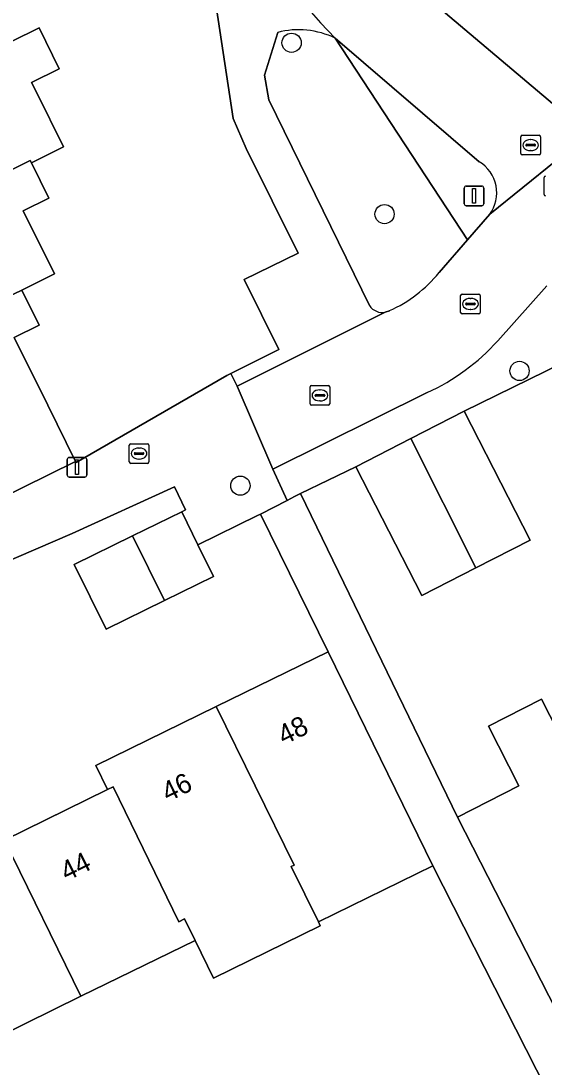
# Model space of a CAD drawing. Extents: x 157793 to 159380, y 380877 to 382313.
# Drawn here: x 158504.4 to 158530.9, y 381605.4 to 381658.6 of the extents above; entities that cross this region are included whole.
import ezdxf

# ---------------------------------------------------------------- set-up
doc = ezdxf.new("R2010")
doc.units = 0
for name, color, linetype in [('IMGEO_Boom', 7, 'Continuous'), ('IMGEO_Erf', 7, 'Continuous'), ('IMGEO_Groenvoorziening', 7, 'Continuous'), ('IMGEO_Kolk', 7, 'Continuous'), ('IMGEO_Lichtmast', 7, 'Continuous'), ('IMGEO_Pand', 7, 'Continuous'), ('IMGEO_Pand_nummerreeks', 7, 'Continuous'), ('IMGEO_Rijbaan_lokaal_open', 7, 'Continuous'), ('IMGEO_Rioolput', 7, 'Continuous'), ('IMGEO_Voetpad_open', 7, 'Continuous')]:
    doc.layers.add(name, color=color, linetype=linetype)

msp = doc.modelspace()

# ---------------------------------------------------------------- linework, layer by layer
at = {"layer": 'IMGEO_Boom'}
for centre in [(158518.107, 381657.503), (158522.832, 381648.794), (158529.691, 381640.822), (158515.505, 381634.99)]:
    msp.add_circle(centre, 0.489, dxfattribs=at)
at = {"layer": 'IMGEO_Erf'}
for points in [[(158503.882, 381657.576), (158505.272, 381658.266), (158506.303, 381656.184), (158504.898, 381655.487), (158505.141, 381654.997), (158506.524, 381652.208), (158504.887, 381651.396), (158505.773, 381649.609), (158504.474, 381648.965), (158506.064, 381645.756), (158504.394, 381644.928), (158505.276, 381643.149), (158504.013, 381642.522), (158505.719, 381639.081), (158507.134, 381636.227), (158507.165, 381636.164), (158514.819, 381640.588), (158515.024, 381640.69), (158517.467, 381641.908), (158515.705, 381645.463), (158518.434, 381646.817), (158515.801, 381652.128), (158515.132, 381653.662), (158513.41, 381665.069)], [(158532.655, 381641.604), (158526.883, 381638.774), (158530.233, 381632.223), (158527.477, 381630.814), (158524.718, 381629.403), (158521.368, 381635.954), (158518.561, 381634.595), (158526.533, 381618.131), (158529.659, 381619.729), (158528.112, 381622.757), (158530.81, 381624.137), (158533.318, 381619.232)], [(158503.513, 381616.965), (158508.757, 381619.55), (158508.164, 381620.759), (158514.283, 381623.759), (158519.958, 381626.542), (158516.533, 381633.547), (158516.376, 381633.466), (158513.349, 381631.986), (158514.142, 381630.369), (158511.645, 381629.145), (158508.683, 381627.693), (158507.066, 381630.99), (158510.029, 381632.443), (158512.525, 381633.666), (158512.72, 381633.759), (158512.149, 381634.935), (158506.964, 381632.552), (158499.549, 381629.377)]]:
    msp.add_lwpolyline(points, dxfattribs=at)
msp.add_lwpolyline([(158525.289, 381615.669), (158519.472, 381612.817), (158519.567, 381612.623), (158514.139, 381609.961), (158513.2, 381611.876), (158507.398, 381609.032), (158501.716, 381606.247), (158500, 381605.406), (158496.031, 381603.46), (158490.348, 381600.675), (158492.073, 381597.152), (158486.39, 381594.365), (158484.664, 381597.888), (158478.927, 381595.076), (158477.87, 381597.233), (158472.015, 381594.365), (158466.553, 381591.689), (158460.869, 381588.905), (158455.19, 381586.123), (158461.816, 381572.634), (158461.844, 381572.393), (158487.458, 381583.323), (158491.241, 381584.832), (158532.123, 381602.188)], close=True, dxfattribs=at)
at = {"layer": 'IMGEO_Groenvoorziening'}
for points in [[(158517.401, 381658.033), (158516.729, 381655.854), (158516.957, 381654.609), (158522.067, 381644.143)], [(158525.602, 381645.818), (158527.043, 381647.479), (158520.324, 381657.737)], [(158527.645, 381651.457), (158520.324, 381657.737), (158527.043, 381647.479), (158528.175, 381648.784)], [(158522.869, 381643.81), (158523.078, 381643.886)]]:
    msp.add_lwpolyline(points, dxfattribs=at)
for centre, radius, start, end in [((158518.456, 381653.875), 4.29, 64.1921, 104.2431), ((158526.691, 381649.879), 1.844, 323.5835, 58.8467), ((158520.336, 381650.083), 6.776, 293.8678, 320.9968), ((158522.713, 381644.566), 0.772, 213.2414, 281.661)]:
    msp.add_arc(centre, radius, start, end, dxfattribs=at)
at = {"layer": 'IMGEO_Kolk'}
for p, q in [((158529.756, 381651.874), (158529.756, 381652.726)), ((158529.831, 381652.8), (158530.683, 381652.8)), ((158530.015, 381652.294), (158530.015, 381652.306)), ((158530.058, 381652.343), (158530.456, 381652.343)), ((158530.244, 381652.58), (158530.269, 381652.58)), ((158530.499, 381652.306), (158530.499, 381652.294)), ((158530.757, 381652.726), (158530.757, 381651.874)), ((158530.683, 381651.8), (158529.831, 381651.8)), ((158530.453, 381652.257), (158530.055, 381652.257)), ((158530.267, 381652.02), (158530.242, 381652.02)), ((158526.697, 381643.801), (158526.697, 381644.653)), ((158526.772, 381644.727), (158527.624, 381644.727)), ((158527.185, 381644.507), (158527.21, 381644.507)), ((158527.698, 381644.653), (158527.698, 381643.801)), ((158526.956, 381644.221), (158526.956, 381644.233)), ((158527.394, 381644.184), (158526.996, 381644.184)), ((158526.999, 381644.27), (158527.397, 381644.27)), ((158527.208, 381643.947), (158527.183, 381643.947)), ((158527.44, 381644.233), (158527.44, 381644.221)), ((158527.624, 381643.727), (158526.772, 381643.727)), ((158519.121, 381640.081), (158519.973, 381640.081)), ((158519.046, 381639.155), (158519.046, 381640.007)), ((158519.305, 381639.575), (158519.305, 381639.587)), ((158519.348, 381639.624), (158519.746, 381639.624)), ((158519.534, 381639.861), (158519.559, 381639.861)), ((158519.789, 381639.587), (158519.789, 381639.575)), ((158520.047, 381640.007), (158520.047, 381639.155)), ((158519.973, 381639.081), (158519.121, 381639.081)), ((158519.743, 381639.538), (158519.345, 381639.538)), ((158519.557, 381639.301), (158519.532, 381639.301)), ((158509.857, 381636.198), (158509.857, 381637.05)), ((158509.932, 381637.124), (158510.784, 381637.124)), ((158510.345, 381636.904), (158510.37, 381636.904)), ((158510.858, 381637.05), (158510.858, 381636.198)), ((158510.116, 381636.618), (158510.116, 381636.63)), ((158510.554, 381636.581), (158510.156, 381636.581)), ((158510.159, 381636.667), (158510.557, 381636.667)), ((158510.6, 381636.63), (158510.6, 381636.618)), ((158510.784, 381636.124), (158509.932, 381636.124)), ((158510.368, 381636.344), (158510.343, 381636.344))]:
    msp.add_line(p, q, dxfattribs=at)
for points in [[(158529.756, 381651.874), (158529.756, 381652.726)], [(158529.831, 381652.8), (158530.683, 381652.8)], [(158530.757, 381652.726), (158530.757, 381651.874)], [(158530.683, 381651.8), (158529.831, 381651.8)], [(158526.697, 381643.801), (158526.697, 381644.653)], [(158526.772, 381644.727), (158527.624, 381644.727)], [(158527.698, 381644.653), (158527.698, 381643.801)], [(158527.624, 381643.727), (158526.772, 381643.727)], [(158519.121, 381640.081), (158519.973, 381640.081)], [(158519.046, 381639.155), (158519.046, 381640.007)], [(158520.047, 381640.007), (158520.047, 381639.155)], [(158519.973, 381639.081), (158519.121, 381639.081)], [(158509.857, 381636.198), (158509.857, 381637.05)], [(158509.932, 381637.124), (158510.784, 381637.124)], [(158510.858, 381637.05), (158510.858, 381636.198)], [(158510.784, 381636.124), (158509.932, 381636.124)]]:
    msp.add_lwpolyline(points, dxfattribs=at)
for centre, radius, start, end in [((158529.833, 381652.724), 0.0765, 91.552, 178.448), ((158529.833, 381652.724), 0.0765, 91.552, 178.448), ((158530.055, 381652.303), 0.0403, 85.8775, 175.7526), ((158530.46, 381652.305), 0.0386, 1.7309, 96.639), ((158530.681, 381652.724), 0.0765, 1.552, 88.448), ((158530.681, 381652.724), 0.0765, 1.552, 88.448), ((158529.833, 381651.876), 0.0765, 181.552, 268.448), ((158529.833, 381651.876), 0.0765, 181.552, 268.448), ((158530.052, 381652.293), 0.0366, 178.938, 274.7102), ((158530.456, 381652.3), 0.043, 264.8664, 352.4533), ((158530.681, 381651.876), 0.0765, 271.552, 358.448), ((158530.681, 381651.876), 0.0765, 271.552, 358.448), ((158526.774, 381644.651), 0.0765, 91.552, 178.448), ((158526.774, 381644.651), 0.0765, 91.552, 178.448), ((158527.622, 381644.651), 0.0765, 1.552, 88.448), ((158527.622, 381644.651), 0.0765, 1.552, 88.448), ((158526.774, 381643.803), 0.0765, 181.552, 268.448), ((158526.774, 381643.803), 0.0765, 181.552, 268.448), ((158526.996, 381644.23), 0.0403, 85.8775, 175.7526), ((158526.993, 381644.22), 0.0366, 178.938, 274.7102), ((158527.397, 381644.227), 0.043, 264.8664, 352.4533), ((158527.401, 381644.232), 0.0386, 1.7309, 96.639), ((158527.622, 381643.803), 0.0765, 271.552, 358.448), ((158527.622, 381643.803), 0.0765, 271.552, 358.448), ((158519.123, 381640.005), 0.0765, 91.552, 178.448), ((158519.123, 381640.005), 0.0765, 91.552, 178.448), ((158519.971, 381640.005), 0.0765, 1.552, 88.448), ((158519.971, 381640.005), 0.0765, 1.552, 88.448), ((158519.345, 381639.584), 0.0403, 85.8775, 175.7526), ((158519.342, 381639.574), 0.0366, 178.938, 274.7102), ((158519.746, 381639.581), 0.043, 264.8664, 352.4533), ((158519.75, 381639.586), 0.0386, 1.7309, 96.639), ((158519.123, 381639.157), 0.0765, 181.552, 268.448), ((158519.123, 381639.157), 0.0765, 181.552, 268.448), ((158519.971, 381639.157), 0.0765, 271.552, 358.448), ((158519.971, 381639.157), 0.0765, 271.552, 358.448), ((158509.934, 381637.048), 0.0765, 91.552, 178.448), ((158509.934, 381637.048), 0.0765, 91.552, 178.448), ((158510.782, 381637.048), 0.0765, 1.552, 88.448), ((158510.782, 381637.048), 0.0765, 1.552, 88.448), ((158510.156, 381636.627), 0.0403, 85.8775, 175.7526), ((158510.153, 381636.617), 0.0366, 178.938, 274.7102), ((158510.557, 381636.624), 0.043, 264.8664, 352.4533), ((158510.561, 381636.629), 0.0386, 1.7309, 96.639), ((158509.934, 381636.2), 0.0765, 181.552, 268.448), ((158509.934, 381636.2), 0.0765, 181.552, 268.448), ((158510.782, 381636.2), 0.0765, 271.552, 358.448), ((158510.782, 381636.2), 0.0765, 271.552, 358.448)]:
    msp.add_arc(centre, radius, start, end, dxfattribs=at)
for centre, major_axis, ratio, start_param, end_param in [((158530.243, 381652.3), (-0.387, 0.002), 0.722429, 4.712389, 7.853982), ((158530.268, 381652.3), (-0.39, 0.002), 0.717154, 1.570796, 4.712389), ((158527.184, 381644.227), (-0.387, 0.002), 0.722429, 4.712389, 7.853982), ((158527.209, 381644.227), (-0.39, 0.002), 0.717154, 1.570796, 4.712389), ((158519.533, 381639.581), (-0.387, 0.002), 0.722429, 4.712389, 7.853982), ((158519.558, 381639.581), (-0.39, 0.002), 0.717154, 1.570796, 4.712389), ((158510.344, 381636.624), (-0.387, 0.002), 0.722429, 4.712389, 7.853982), ((158510.369, 381636.624), (-0.39, 0.002), 0.717154, 1.570796, 4.712389)]:
    msp.add_ellipse(centre, major_axis=major_axis, ratio=ratio, start_param=start_param, end_param=end_param, dxfattribs=at)
at = {"layer": 'IMGEO_Lichtmast'}
for p, q in [((158526.978, 381650.22), (158527.768, 381650.22)), ((158527.768, 381650.22), (158526.978, 381650.22)), ((158526.878, 381649.32), (158526.878, 381650.12)), ((158526.878, 381650.12), (158526.878, 381649.32)), ((158527.868, 381650.12), (158527.868, 381649.32)), ((158527.868, 381649.32), (158527.868, 381650.12)), ((158527.768, 381649.22), (158526.978, 381649.22)), ((158526.978, 381649.22), (158527.768, 381649.22)), ((158506.81, 381636.426), (158507.6, 381636.426)), ((158507.6, 381636.426), (158506.81, 381636.426)), ((158506.71, 381635.526), (158506.71, 381636.326)), ((158506.71, 381636.326), (158506.71, 381635.526)), ((158507.7, 381636.326), (158507.7, 381635.526)), ((158507.7, 381635.526), (158507.7, 381636.326)), ((158507.6, 381635.426), (158506.81, 381635.426)), ((158506.81, 381635.426), (158507.6, 381635.426))]:
    msp.add_line(p, q, dxfattribs=at)
for points in [[(158527.298, 381650.095), (158527.448, 381650.095), (158527.448, 381649.345), (158527.298, 381649.345), (158527.298, 381650.095)], [(158507.13, 381636.301), (158507.28, 381636.301), (158507.28, 381635.551), (158507.13, 381635.551), (158507.13, 381636.301)]]:
    msp.add_lwpolyline(points, dxfattribs=at)
for centre, start, end in [((158526.978, 381650.12), 90, 180), ((158526.978, 381650.12), 90, 180), ((158527.768, 381650.12), 0, 90), ((158527.768, 381650.12), 360, 90), ((158526.978, 381649.32), 180, 270), ((158526.978, 381649.32), 180, 270), ((158527.768, 381649.32), 270, 0), ((158527.768, 381649.32), 270, 0), ((158506.81, 381636.326), 90, 180), ((158506.81, 381636.326), 90, 180), ((158507.6, 381636.326), 0, 90), ((158507.6, 381636.326), 360, 90), ((158506.81, 381635.526), 180, 270), ((158506.81, 381635.526), 180, 270), ((158507.6, 381635.526), 270, 0), ((158507.6, 381635.526), 270, 0)]:
    msp.add_arc(centre, 0.1, start, end, dxfattribs=at)
at = {"layer": 'IMGEO_Pand'}
for points in [[(158498.443, 381648.346), (158500, 381649.118), (158504.829, 381651.512), (158504.887, 381651.396), (158506.524, 381652.208), (158505.141, 381654.997), (158504.898, 381655.487), (158506.303, 381656.184), (158505.272, 381658.266), (158503.882, 381657.576), (158500, 381655.653), (158495.843, 381653.591)], [(158504.887, 381651.396), (158504.829, 381651.512), (158500, 381649.118), (158498.443, 381648.346), (158495.652, 381646.913), (158495.423, 381646.799), (158497.924, 381641.823), (158500, 381642.819), (158504.394, 381644.928), (158506.064, 381645.756), (158504.474, 381648.965), (158505.773, 381649.609)], [(158504.013, 381642.522), (158505.276, 381643.149), (158504.394, 381644.928), (158500, 381642.819), (158497.924, 381641.823), (158495.421, 381640.591), (158495.477, 381640.479), (158495.1, 381640.292), (158495.446, 381639.595), (158497.667, 381635.115), (158499.082, 381632.261), (158507.134, 381636.227), (158505.719, 381639.081)], [(158524.164, 381637.384), (158527.477, 381630.814), (158530.233, 381632.223), (158526.883, 381638.774)], [(158524.164, 381637.384), (158521.368, 381635.954), (158524.718, 381629.403), (158527.477, 381630.814)], [(158510.029, 381632.443), (158511.645, 381629.145), (158514.142, 381630.369), (158513.349, 381631.986), (158512.525, 381633.666)], [(158510.029, 381632.443), (158507.066, 381630.99), (158508.683, 381627.693), (158511.645, 381629.145)], [(158501.716, 381606.247), (158507.398, 381609.032), (158503.513, 381616.965), (158503.393, 381616.906), (158500.099, 381623.452), (158500.289, 381623.546), (158500, 381624.136), (158498.662, 381626.867), (158495.654, 381625.36), (158497.35, 381622.047), (158500, 381616.872), (158500.487, 381617.107), (158501.155, 381615.804), (158500, 381615.234), (158497.836, 381614.167), (158500, 381609.749)], [(158514.283, 381623.759), (158518.233, 381615.695), (158518.094, 381615.627), (158519.472, 381612.817), (158525.289, 381615.669), (158519.958, 381626.542)], [(158537.344, 381611.249), (158533.318, 381619.232), (158530.81, 381624.137), (158528.112, 381622.757), (158529.659, 381619.729), (158526.533, 381618.131), (158531.563, 381608.292)], [(158514.283, 381623.759), (158508.164, 381620.759), (158508.757, 381619.55), (158509.034, 381619.686), (158512.38, 381612.825), (158512.666, 381612.965), (158513.2, 381611.876), (158514.139, 381609.961), (158519.567, 381612.623), (158519.472, 381612.817), (158518.094, 381615.627), (158518.233, 381615.695)], [(158508.757, 381619.55), (158503.513, 381616.965), (158507.398, 381609.032), (158513.2, 381611.876), (158512.666, 381612.965), (158512.38, 381612.825), (158509.034, 381619.686)]]:
    msp.add_lwpolyline(points, close=True, dxfattribs=at)
at = {"layer": 'IMGEO_Rijbaan_lokaal_open'}
for points in [[(158552.256, 381656.931), (158550.084, 381661.158), (158535.797, 381654.139), (158533.205, 381652.851), (158528.175, 381648.784), (158527.043, 381647.479), (158525.602, 381645.818)], [(158528.175, 381648.784), (158533.205, 381652.851), (158524.845, 381659.945)], [(158520.324, 381657.737), (158527.645, 381651.457)], [(158528.584, 381642.351), (158531.081, 381645.156)], [(158523.078, 381643.886), (158522.869, 381643.81), (158515.344, 381640.042), (158517.161, 381635.832), (158525.004, 381639.718)]]:
    msp.add_lwpolyline(points, dxfattribs=at)
for centre, radius, start, end in [((158540.542, 381677.905), 28.557, 207.6097, 224.9281), ((158526.691, 381649.879), 1.844, 323.5835, 58.8467), ((158520.336, 381650.083), 6.776, 293.8678, 320.9968), ((158520.254, 381649.927), 11.26, 294.9526, 317.7145)]:
    msp.add_arc(centre, radius, start, end, dxfattribs=at)
at = {"layer": 'IMGEO_Rioolput'}
msp.add_line((158530.937, 381649.798), (158530.937, 381650.65), dxfattribs=at)
msp.add_lwpolyline([(158530.937, 381649.798), (158530.937, 381650.65)], dxfattribs=at)
for centre, start, end in [((158531.014, 381650.648), 91.552, 178.448), ((158531.014, 381650.648), 91.552, 178.448), ((158531.014, 381649.8), 181.552, 268.448), ((158531.014, 381649.8), 181.552, 268.448)]:
    msp.add_arc(centre, 0.0765, start, end, dxfattribs=at)
at = {"layer": 'IMGEO_Voetpad_open'}
for points in [[(158515.237, 381664.67), (158503.022, 381689.101), (158501.78, 381688.483), (158501.883, 381688.275), (158513.41, 381665.069), (158515.132, 381653.662), (158515.801, 381652.128), (158518.434, 381646.817), (158515.705, 381645.463), (158517.467, 381641.908), (158515.024, 381640.69), (158515.344, 381640.042), (158522.869, 381643.81)], [(158524.845, 381659.945), (158533.205, 381652.851), (158535.797, 381654.139), (158533.194, 381659.253)], [(158522.067, 381644.143), (158516.957, 381654.609), (158516.729, 381655.854), (158517.401, 381658.033)], [(158531.081, 381645.156), (158528.584, 381642.351)], [(158525.004, 381639.718), (158517.161, 381635.832), (158517.876, 381634.237), (158518.253, 381634.438), (158518.425, 381634.529), (158518.561, 381634.595), (158521.368, 381635.954), (158524.164, 381637.384), (158526.883, 381638.774), (158532.655, 381641.604)], [(158512.149, 381634.935), (158512.72, 381633.759), (158512.525, 381633.666), (158513.349, 381631.986), (158516.376, 381633.466), (158516.533, 381633.547), (158517.876, 381634.237), (158517.161, 381635.832), (158515.344, 381640.042), (158515.024, 381640.69), (158514.819, 381640.588), (158507.165, 381636.164), (158507.134, 381636.227), (158499.082, 381632.261), (158486.994, 381627.325), (158484.211, 381626.257)], [(158499.549, 381629.377), (158506.964, 381632.552), (158512.149, 381634.935)]]:
    msp.add_lwpolyline(points, dxfattribs=at)
msp.add_lwpolyline([(158518.561, 381634.595), (158518.425, 381634.529), (158518.253, 381634.438), (158517.876, 381634.237), (158516.533, 381633.547), (158519.958, 381626.542), (158525.289, 381615.669), (158532.123, 381602.188), (158534.058, 381603.01), (158533.815, 381603.569), (158531.563, 381608.292), (158526.533, 381618.131)], close=True, dxfattribs=at)
for centre, radius, start, end in [((158540.542, 381677.905), 28.557, 207.6097, 224.9281), ((158518.456, 381653.875), 4.29, 64.1921, 104.2431), ((158522.713, 381644.566), 0.772, 213.2414, 281.661), ((158520.254, 381649.927), 11.26, 294.9526, 317.7145)]:
    msp.add_arc(centre, radius, start, end, dxfattribs=at)

# ---------------------------------------------------------------- texts
at = {"layer": 'IMGEO_Pand_nummerreeks'}
for s, rotation, p in [('48', 26.1203, (158517.714, 381621.788)), ('46', 26.1211, (158511.815, 381618.896)), ('44', 26.2381, (158506.671, 381614.864))]:
    msp.add_text(s, height=1, rotation=rotation, dxfattribs=at).set_placement(p)

doc.saveas('drawing.dxf')
